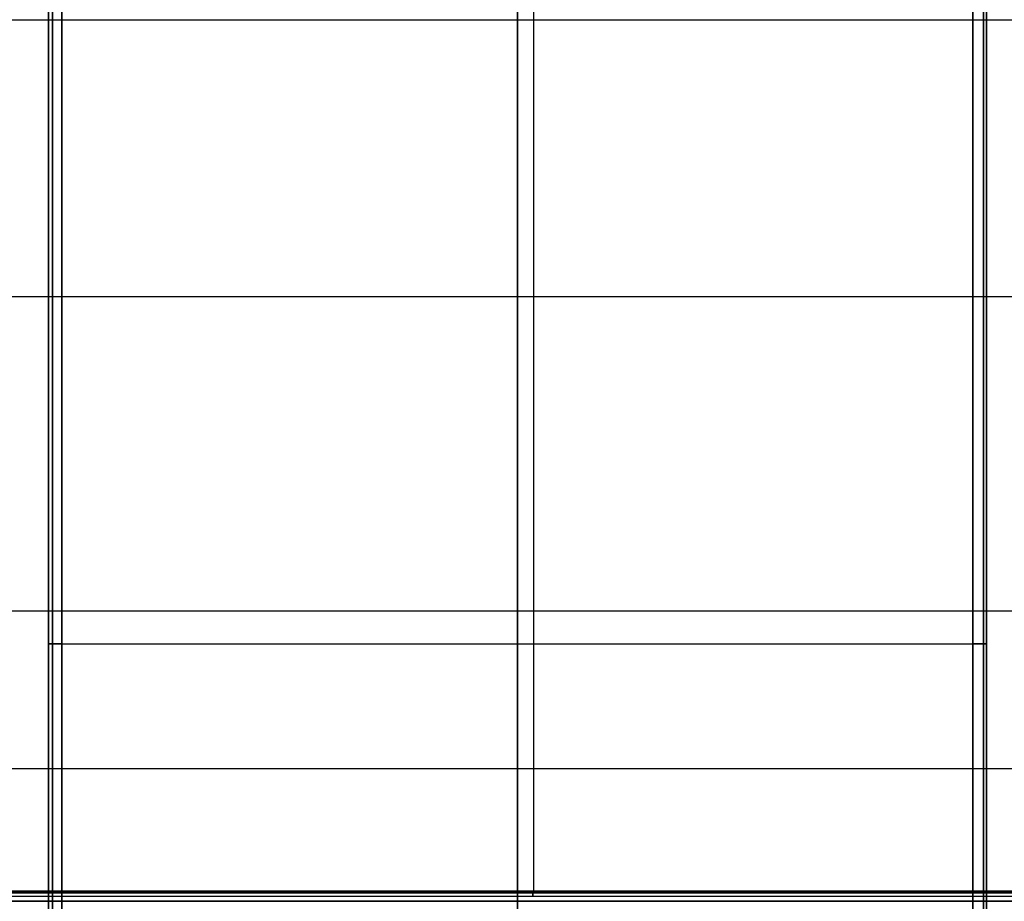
# Model space of a CAD drawing. Header units: millimetres. Extents: x -332 to 332, y -5 to 968.
# Tile 645 of 656: x -37 to 36, y 808 to 874. Entities that reach past the tile are written whole.
import ezdxf

# ---------------------------------------------------------------- set-up
doc = ezdxf.new("R2010")
doc.units = ezdxf.units.MM
doc.header["$MEASUREMENT"] = 0
for name, color, linetype in [('IGES level 28', 31, 'Continuous'), ('IGES level 30', 9, 'Continuous'), ('IGES level 31', 9, 'Continuous'), ('IGES level 36', 9, 'Continuous'), ('IGES level 37', 9, 'Continuous'), ('IGES level 38', 9, 'Continuous')]:
    doc.layers.add(name, color=color, linetype=linetype)

msp = doc.modelspace()

# ---------------------------------------------------------------- linework, layer by layer
at = {"layer": 'IGES level 28'}
for points in [[(0, 282.152, 1180.737), (0, 592.548, 1432.091), (0, 902.945, 1683.445)], [(-285.845, 873.622, 1682.862), (0, 873.622, 1682.862), (285.845, 873.622, 1682.862)], [(-285.845, 873.622, 1682.862), (0, 873.622, 1682.862), (285.845, 873.622, 1682.862)], [(0, 270.824, 1194.726), (0, 572.223, 1438.794), (0, 873.622, 1682.862)]]:
    msp.add_open_spline(points, degree=2, dxfattribs=at)
at = {"layer": 'IGES level 30'}
msp.add_open_spline([(0, 929.584, 1601.289), (0, 631.234, 1359.689), (0, 332.883, 1118.09)], degree=2, dxfattribs=at)
at = {"layer": 'IGES level 31'}
for points in [[(0, 936.426, 1632.564), (0, 628.361, 1383.098), (0, 320.297, 1133.633)], [(0, 282.538, 1180.261), (0, 592.545, 1431.301), (0, 902.553, 1682.34)]]:
    msp.add_open_spline(points, degree=2, dxfattribs=at)
at = {"layer": 'IGES level 36', "extrusion": (1, 0, 0)}
msp.add_arc((807.81, 1433.981), 1, 270, 309, dxfattribs=at)
at = {"layer": 'IGES level 36'}
for points in [[(0, 965.423, 1560.326), (0, 886.931, 1496.765), (0, 808.439, 1433.204)], [(0, 781.45, 1480.833), (0, 852.948, 1538.731), (0, 924.445, 1596.628)], [(-193, 852.948, 1538.731), (0, 852.948, 1538.731), (193, 852.948, 1538.731)], [(-193, 808.439, 1433.204), (0, 808.439, 1433.204), (193, 808.439, 1433.204)], [(-193, 808.439, 1433.204), (0, 808.439, 1433.204), (193, 808.439, 1433.204)], [(-193, 808.183, 1433.053), (0, 808.183, 1433.053), (193, 808.183, 1433.053)], [(193, 807.81, 1432.981), (0, 807.81, 1432.981), (-193, 807.81, 1432.981)], [(-193, 807.81, 1432.981), (0, 807.81, 1432.981), (193, 807.81, 1432.981)]]:
    msp.add_open_spline(points, degree=2, dxfattribs=at)
at = {"layer": 'IGES level 37', "extrusion": (1, 0, 0)}
msp.add_arc((809.166, 1432.505, 1.156), 1, 129.00016, 233.06595, dxfattribs=at)
at = {"layer": 'IGES level 37'}
for points, degree in [([(1.211, 965.325, 1560.248), (1.211, 886.931, 1496.765), (1.211, 808.536, 1433.282)], 2), ([(0, 956.95, 1540.598), (0, 893.224, 1488.993), (0, 829.498, 1437.389)], 2), ([(-183, 829.498, 1437.389), (-61, 829.498, 1437.389), (61, 829.498, 1437.389), (183, 829.498, 1437.389)], 3), ([(-183, 829.498, 1437.389), (0, 829.498, 1437.389), (183, 829.498, 1437.389)], 2), ([(192.14, 808.565, 1431.706), (0, 808.565, 1431.706), (-192.14, 808.565, 1431.706)], 2), ([(192.141, 808.564, 1431.707), (0.001, 808.564, 1431.706), (-192.14, 808.565, 1431.706)], 2), ([(-192.14, 808.536, 1433.282), (0.004, 808.536, 1433.282), (192.147, 808.536, 1433.282)], 2), ([(-192.14, 808.536, 1433.282), (0.004, 808.536, 1433.282), (192.147, 808.536, 1433.282)], 2), ([(192.143, 808.166, 1432.487), (0.002, 808.166, 1432.487), (-192.14, 808.166, 1432.487)], 2)]:
    msp.add_open_spline(points, degree=degree, dxfattribs=at)
msp.add_open_spline([(187.598, 817.706, 1431.024), (186.065, 817.706, 1431.024), (184.533, 817.706, 1431.024), (61, 817.706, 1431.024), (-61, 817.706, 1431.024), (-184.533, 817.706, 1431.024), (-186.065, 817.706, 1431.024), (-187.598, 817.706, 1431.024)], degree=3, knots=[0.2853354, 0.2853354, 0.2853354, 0.2853354, 0.2899333, 0.2899333, 0.6559333, 0.6559333, 0.6605312, 0.6605312, 0.6605312, 0.6605312], dxfattribs=at)
at = {"layer": 'IGES level 38', "extrusion": (0, 1, 0)}
for centre, start, end in [((34, 1697.593, 827.038), 0, 90), ((34, 1694.593, 827.038), 270, 360), ((-34, 1697.593, 827.038), 90, 180), ((-34, 1694.593, 827.038), 180, 270)]:
    msp.add_arc(centre, 1, start, end, dxfattribs=at)
at = {"layer": 'IGES level 38'}
for points in [[(-35, 901.538, 1697.593), (-35, 827.038, 1697.593), (-35, 752.538, 1697.593)], [(-35, 752.538, 1694.593), (-35, 827.038, 1694.593), (-35, 901.538, 1694.593)], [(-35, 901.538, 1697.593), (-35, 827.038, 1697.593), (-35, 752.538, 1697.593)], [(-35, 752.538, 1694.593), (-35, 827.038, 1694.593), (-35, 901.538, 1694.593)], [(-34.707, 901.538, 1698.3), (-34.707, 827.038, 1698.3), (-34.707, 752.538, 1698.3)], [(-34.707, 752.538, 1693.886), (-34.707, 827.038, 1693.886), (-34.707, 901.538, 1693.886)], [(-34, 752.538, 1698.593), (-34, 827.038, 1698.593), (-34, 901.538, 1698.593)], [(-34, 901.538, 1693.593), (-34, 827.038, 1693.593), (-34, 752.538, 1693.593)], [(-34, 752.538, 1693.593), (-34, 827.038, 1693.593), (-34, 901.538, 1693.593)], [(-34, 752.538, 1698.593), (-34, 827.038, 1698.593), (-34, 901.538, 1698.593)], [(0, 752.538, 1693.593), (0, 827.038, 1693.593), (0, 901.538, 1693.593)], [(0, 752.538, 1698.593), (0, 827.038, 1698.593), (0, 901.538, 1698.593)], [(34, 901.538, 1698.593), (34, 827.038, 1698.593), (34, 752.538, 1698.593)], [(34, 752.538, 1693.593), (34, 827.038, 1693.593), (34, 901.538, 1693.593)], [(34, 901.538, 1693.593), (34, 827.038, 1693.593), (34, 752.538, 1693.593)], [(34, 901.538, 1698.593), (34, 827.038, 1698.593), (34, 752.538, 1698.593)], [(34.773, 752.538, 1698.227), (34.773, 827.038, 1698.227), (34.773, 901.538, 1698.227)], [(34.773, 901.538, 1693.959), (34.773, 827.038, 1693.959), (34.773, 752.538, 1693.959)], [(35, 752.538, 1697.593), (35, 827.038, 1697.593), (35, 901.538, 1697.593)], [(35, 901.538, 1694.593), (35, 827.038, 1694.593), (35, 752.538, 1694.593)], [(35, 901.538, 1697.593), (35, 827.038, 1697.593), (35, 752.538, 1697.593)], [(35, 752.538, 1694.593), (35, 827.038, 1694.593), (35, 901.538, 1694.593)], [(-35, 854.209, 1697.593), (-35, 854.209, 1696.093), (-35, 854.209, 1694.593)], [(35, 854.209, 1697.593), (35, 854.209, 1696.093), (35, 854.209, 1694.593)], [(-34, 827.038, 1693.593), (0, 827.038, 1693.593), (34, 827.038, 1693.593)], [(-34, 827.038, 1698.593), (0, 827.038, 1698.593), (34, 827.038, 1698.593)]]:
    msp.add_open_spline(points, degree=2, dxfattribs=at)

doc.saveas('drawing.dxf')
